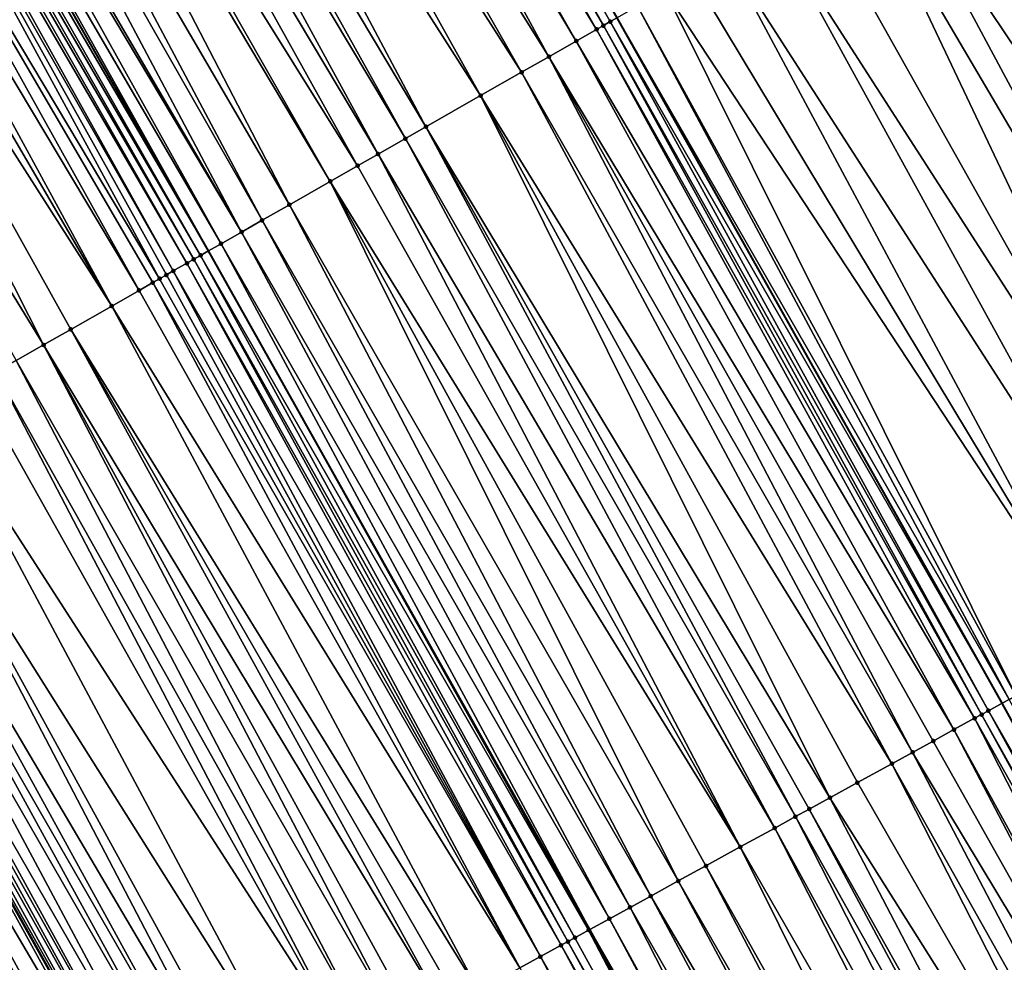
# Model space of a CAD drawing. Header units: feet. Extents: x 2004186 to 2014793, y 836912 to 864902.
# Tile 436 of 974: x 2010009 to 2010034, y 848696 to 848720. Entities that reach past the tile are written whole.
import ezdxf

# ---------------------------------------------------------------- set-up
doc = ezdxf.new("R2010")
doc.units = ezdxf.units.FT
doc.header["$LTSCALE"] = 100
doc.header["$MEASUREMENT"] = 0
for name, color, linetype, lineweight in [('EP_Travel Lane', 5, 'Continuous', 40), ('GPL_Skip Line', 2, 'Continuous', 40), ('Road Shots', 4, 'Continuous', 200), ('Road X-Section', 30, 'Continuous', 13)]:
    doc.layers.add(name, color=color, linetype=linetype, lineweight=lineweight)
doc.layers.add('I-77 SB_MM21-27-Surface-TIN', color=7, linetype='Continuous')

msp = doc.modelspace()

# ---------------------------------------------------------------- linework, layer by layer
at = {"layer": 'EP_Travel Lane'}
msp.add_polyline3d([(2010069.520886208, 848585.9350449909, 428.7094043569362), (2010060.05615643, 848603.5539127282, 428.663867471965), (2010050.591453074, 848621.1727312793, 428.6002181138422), (2010041.175988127, 848638.4526213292, 428.5314376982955), (2010031.521491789, 848655.9680172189, 428.4751619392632), (2010021.867039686, 848673.4833328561, 428.3907730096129), (2010012.212568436, 848690.9986832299, 428.3185606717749), (2010002.640498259, 848708.0983404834, 428.2495197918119), (2009992.78941218, 848725.5040277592, 428.1963223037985), (2009982.938336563, 848742.909696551, 428.1373948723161), (2009973.087258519, 848760.3153696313, 428.0798318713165), (2009963.192125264, 848777.3908727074, 428.0138131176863), (2009953.07556799, 848794.6433529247, 427.9231540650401), (2009942.958970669, 848811.8959014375, 427.8556296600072), (2009932.842367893, 848829.1484592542, 427.7912703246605), (2009922.732590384, 848845.9093054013, 427.7466532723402), (2009912.311521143, 848862.9794874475, 427.6353479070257)], dxfattribs=at)
at = {"layer": 'GPL_Skip Line'}
for points in [[(2010080.28839136, 848591.6614075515, 429.2061529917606), (2010070.887408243, 848609.3141604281, 429.1588207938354), (2010061.486445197, 848626.966875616, 429.0976714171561), (2010052.038943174, 848644.4148994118, 429.0279047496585), (2010042.41820812, 848661.9488212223, 428.9719596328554), (2010032.797483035, 848679.4827248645, 428.9096245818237), (2010023.176762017, 848697.016621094, 428.8447364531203), (2010013.479747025, 848714.2820848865, 428.7760276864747), (2010003.568814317, 848731.6535324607, 428.6968254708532), (2009993.657878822, 848749.024984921, 428.6191931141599), (2009983.746895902, 848766.3965205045, 428.5677000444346), (2009973.756289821, 848783.5710517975, 428.4902241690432), (2009963.623064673, 848800.8138424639, 428.4142938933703), (2009953.489843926, 848818.0566256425, 428.3358185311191), (2009943.356609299, 848835.2994324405, 428.2653586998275), (2009933.158281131, 848852.2558033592, 428.2070710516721), (2009922.774190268, 848869.3486734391, 428.1384617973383)], [(2010090.824792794, 848597.2647606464, 429.6626206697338), (2010081.436118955, 848614.924040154, 429.6102286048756), (2010072.047447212, 848632.5833157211, 429.5563990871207), (2010062.529427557, 848650.1726701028, 429.4880970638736), (2010052.908684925, 848667.7066057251, 429.4369344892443), (2010043.287964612, 848685.2405006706, 429.3715990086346), (2010033.667259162, 848702.7743685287, 429.2968256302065), (2010023.872220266, 848720.2107623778, 429.2373320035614), (2010013.964437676, 848737.5839718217, 429.1499372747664), (2010004.056618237, 848754.9572458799, 429.0828517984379), (2009994.14879986, 848772.3305180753, 429.0151808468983), (2009984.119520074, 848789.6335728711, 428.9301328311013), (2009974.022856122, 848806.897701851, 428.843101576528), (2009963.926152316, 848824.1618989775, 428.7791509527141), (2009953.829437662, 848841.4261146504, 428.721481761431), (2009943.524610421, 848858.56616258, 428.6641164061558)]]:
    msp.add_polyline3d(points, dxfattribs=at)
at = {"layer": 'I-77 SB_MM21-27-Surface-TIN', "color": 128, "linetype": 'ByBlock', "lineweight": -2}
for points in [[(2010013.79071884, 848737.4848669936, 429.1417392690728), (2010013.443263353, 848737.2866885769, 429.1351624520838), (2010023.524780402, 848720.0125565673, 429.2221453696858)], [(2010013.79071884, 848737.4848669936, 429.1417392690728), (2010023.698501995, 848720.1116565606, 429.2288233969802), (2010023.872220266, 848720.2107623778, 429.2373320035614)], [(2010013.79071884, 848737.4848669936, 429.1417392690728), (2010023.524780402, 848720.0125565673, 429.2221453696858), (2010023.698501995, 848720.1116565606, 429.2288233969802)], [(2010013.443263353, 848737.2866885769, 429.1351624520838), (2010012.922087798, 848736.9894074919, 429.1210664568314), (2010023.351053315, 848719.9134662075, 429.218495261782)], [(2010013.443263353, 848737.2866885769, 429.1351624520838), (2010023.351053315, 848719.9134662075, 429.218495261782), (2010023.524780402, 848720.0125565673, 429.2221453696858)], [(2010012.922087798, 848736.9894074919, 429.1210664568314), (2010012.574646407, 848736.7912043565, 429.1067200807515), (2010022.829880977, 848719.6161794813, 429.2026270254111)], [(2010012.922087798, 848736.9894074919, 429.1210664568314), (2010022.829880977, 848719.6161794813, 429.2026270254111), (2010023.351053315, 848719.9134662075, 429.218495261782)], [(2010012.574646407, 848736.7912043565, 429.1067200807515), (2010011.532341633, 848736.1965609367, 429.052989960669), (2010022.135002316, 848719.219765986, 429.1716646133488)], [(2010012.574646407, 848736.7912043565, 429.1067200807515), (2010022.135002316, 848719.219765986, 429.1716646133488), (2010022.829880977, 848719.6161794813, 429.2026270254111)], [(2010011.532341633, 848736.1965609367, 429.052989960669), (2010010.663746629, 848735.7010382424, 429.0124546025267), (2010021.4401406, 848718.8233227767, 429.131362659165)], [(2010011.532341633, 848736.1965609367, 429.052989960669), (2010021.4401406, 848718.8233227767, 429.131362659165), (2010022.135002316, 848719.219765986, 429.1716646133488)], [(2010010.663746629, 848735.7010382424, 429.0124546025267), (2010009.621435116, 848735.1064066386, 428.9624384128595), (2010020.397830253, 848718.2286891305, 429.0807062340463)], [(2010010.663746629, 848735.7010382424, 429.0124546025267), (2010020.397830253, 848718.2286891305, 429.0807062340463), (2010021.4401406, 848718.8233227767, 429.131362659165)], [(2010009.621435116, 848735.1064066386, 428.9624384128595), (2010008.752828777, 848734.6109038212, 428.928150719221), (2010019.008071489, 848717.435864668, 429.0195760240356)], [(2010009.621435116, 848735.1064066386, 428.9624384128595), (2010019.008071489, 848717.435864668, 429.0195760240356), (2010020.397830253, 848718.2286891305, 429.0807062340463)], [(2010008.752828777, 848734.6109038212, 428.928150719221), (2010008.231674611, 848734.3135852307, 428.9022660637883), (2010018.486906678, 848717.1385647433, 428.9995593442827)], [(2010008.752828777, 848734.6109038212, 428.928150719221), (2010018.486906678, 848717.1385647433, 428.9995593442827), (2010019.008071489, 848717.435864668, 429.0195760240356)], [(2010008.231674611, 848734.3135852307, 428.9022660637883), (2010007.53679933, 848733.9171658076, 428.8694394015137), (2010017.792032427, 848716.7421435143, 428.9661661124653)], [(2010008.231674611, 848734.3135852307, 428.9022660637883), (2010017.792032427, 848716.7421435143, 428.9661661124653), (2010018.486906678, 848717.1385647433, 428.9995593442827)], [(2010007.53679933, 848733.9171658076, 428.8694394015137), (2010006.66820075, 848733.4216493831, 428.8308747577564), (2010017.270874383, 848716.4448317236, 428.9424196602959)], [(2010007.53679933, 848733.9171658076, 428.8694394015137), (2010017.270874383, 848716.4448317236, 428.9424196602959), (2010017.792032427, 848716.7421435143, 428.9661661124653)], [(2010006.320756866, 848733.2234506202, 428.8179027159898), (2010005.452156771, 848732.7279368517, 428.7801728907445), (2010015.533668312, 848715.4538145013, 428.8702049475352)], [(2010006.66820075, 848733.4216493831, 428.8308747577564), (2010006.320756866, 848733.2234506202, 428.8179027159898), (2010016.575996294, 848716.0484172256, 428.9111421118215)], [(2010006.320756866, 848733.2234506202, 428.8179027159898), (2010015.533668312, 848715.4538145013, 428.8702049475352), (2010016.575996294, 848716.0484172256, 428.9111421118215)], [(2010006.66820075, 848733.4216493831, 428.8308747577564), (2010016.575996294, 848716.0484172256, 428.9111421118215), (2010017.270874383, 848716.4448317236, 428.9424196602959)], [(2010005.452156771, 848732.7279368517, 428.7801728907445), (2010004.930990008, 848732.4306403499, 428.7612311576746), (2010014.83878592, 848715.057407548, 428.8412987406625)], [(2010005.452156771, 848732.7279368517, 428.7801728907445), (2010014.83878592, 848715.057407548, 428.8412987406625), (2010015.533668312, 848715.4538145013, 428.8702049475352)], [(2010004.930990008, 848732.4306403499, 428.7612311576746), (2010004.236100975, 848732.0342450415, 428.7359840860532), (2010014.3176206, 848714.7601085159, 428.8215625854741)], [(2010004.930990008, 848732.4306403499, 428.7612311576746), (2010014.3176206, 848714.7601085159, 428.8215625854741), (2010014.83878592, 848715.057407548, 428.8412987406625)], [(2010004.236100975, 848732.0342450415, 428.7359840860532), (2010004.062383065, 848731.93513859, 428.7272758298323), (2010014.3176206, 848714.7601085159, 428.8215625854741)], [(2010003.714957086, 848731.7369084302, 428.7044352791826), (2010003.568814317, 848731.6535324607, 428.6968254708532), (2010013.479747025, 848714.2820848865, 428.7760276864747)], [(2010004.062383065, 848731.93513859, 428.7272758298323), (2010003.714957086, 848731.7369084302, 428.7044352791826), (2010013.796460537, 848714.4628002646, 428.798928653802)], [(2010003.714957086, 848731.7369084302, 428.7044352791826), (2010013.479747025, 848714.2820848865, 428.7760276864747), (2010013.796460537, 848714.4628002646, 428.798928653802)], [(2010004.062383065, 848731.93513859, 428.7272758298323), (2010013.796460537, 848714.4628002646, 428.798928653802), (2010014.3176206, 848714.7601085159, 428.8215625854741)], [(2010003.36752249, 848731.5386933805, 428.6863439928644), (2010003.193794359, 848731.4396048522, 428.6832693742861), (2010013.275327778, 848714.1654441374, 428.7612465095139)], [(2010003.36752249, 848731.5386933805, 428.6863439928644), (2010013.479747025, 848714.2820848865, 428.7760276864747), (2010003.568814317, 848731.6535324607, 428.6968254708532)], [(2010003.36752249, 848731.5386933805, 428.6863439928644), (2010013.275327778, 848714.1654441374, 428.7612465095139), (2010013.479747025, 848714.2820848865, 428.7760276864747)], [(2010002.846362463, 848731.2413850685, 428.6636901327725), (2010002.672643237, 848731.1422809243, 428.6557071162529), (2010012.580439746, 848713.7690470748, 428.7354492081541)], [(2010003.020074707, 848731.340501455, 428.6755210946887), (2010002.846362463, 848731.2413850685, 428.6636901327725), (2010012.927880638, 848713.9672510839, 428.7500695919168)], [(2010002.846362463, 848731.2413850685, 428.6636901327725), (2010012.580439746, 848713.7690470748, 428.7354492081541), (2010012.927880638, 848713.9672510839, 428.7500695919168)], [(2010003.193794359, 848731.4396048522, 428.6832693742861), (2010003.020074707, 848731.340501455, 428.6755210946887), (2010013.101607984, 848714.0663409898, 428.7535770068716)], [(2010003.020074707, 848731.340501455, 428.6755210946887), (2010012.927880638, 848713.9672510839, 428.7500695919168), (2010013.101607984, 848714.0663409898, 428.7535770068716)], [(2010003.193794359, 848731.4396048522, 428.6832693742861), (2010013.101607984, 848714.0663409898, 428.7535770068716), (2010013.275327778, 848714.1654441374, 428.7612465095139)], [(2010002.672643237, 848731.1422809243, 428.6557071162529), (2010001.97778383, 848730.7458336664, 428.6141314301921), (2010012.233020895, 848713.5708044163, 428.7086806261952)], [(2010002.672643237, 848731.1422809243, 428.6557071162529), (2010012.406728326, 848713.6699292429, 428.723164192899), (2010012.580439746, 848713.7690470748, 428.7354492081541)], [(2010002.672643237, 848731.1422809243, 428.6557071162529), (2010012.233020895, 848713.5708044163, 428.7086806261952), (2010012.406728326, 848713.6699292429, 428.723164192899)], [(2010001.97778383, 848730.7458336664, 428.6141314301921), (2010001.456627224, 848730.4485193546, 428.5895917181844), (2010011.711877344, 848713.2734672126, 428.6769464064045)], [(2010001.97778383, 848730.7458336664, 428.6141314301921), (2010012.059309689, 848713.4716862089, 428.6962775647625), (2010012.233020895, 848713.5708044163, 428.7086806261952)], [(2010001.97778383, 848730.7458336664, 428.6141314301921), (2010011.711877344, 848713.2734672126, 428.6769464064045), (2010012.059309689, 848713.4716862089, 428.6962775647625)], [(2010001.456627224, 848730.4485193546, 428.5895917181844), (2010000.93545972, 848730.1512241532, 428.5710587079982), (2010011.016991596, 848712.8770661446, 428.6498901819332)], [(2010001.456627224, 848730.4485193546, 428.5895917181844), (2010011.016991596, 848712.8770661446, 428.6498901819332), (2010011.711877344, 848713.2734672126, 428.6769464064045)], [(2010000.93545972, 848730.1512241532, 428.5710587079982), (2010000.240580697, 848729.7548112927, 428.5402947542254), (2010011.016991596, 848712.8770661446, 428.6498901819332)], [(2010000.240580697, 848729.7548112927, 428.5402947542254), (2009998.850848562, 848728.9619401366, 428.4644857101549), (2010009.279810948, 848711.8860043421, 428.5636631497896)], [(2010000.240580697, 848729.7548112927, 428.5402947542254), (2010009.974673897, 848712.2824453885, 428.6032852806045), (2010011.016991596, 848712.8770661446, 428.6498901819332)], [(2010000.240580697, 848729.7548112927, 428.5402947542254), (2010009.279810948, 848711.8860043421, 428.5636631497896), (2010009.974673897, 848712.2824453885, 428.6032852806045)], [(2009998.850848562, 848728.9619401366, 428.4644857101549), (2010008.58494411, 848711.489570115, 428.5261844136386), (2010009.279810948, 848711.8860043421, 428.5636631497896)], [(2010033.774212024, 848725.8597058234, 429.6946192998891), (2010032.55815235, 848725.1660208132, 429.6525697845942), (2010042.959591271, 848707.87462009, 429.7297786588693)], [(2010032.384433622, 848725.0669157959, 429.6443126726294), (2010032.037002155, 848724.8686952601, 429.624497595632), (2010042.082945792, 848707.39348319, 429.6955219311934)], [(2010032.55815235, 848725.1660208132, 429.6525697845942), (2010032.384433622, 848725.0669157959, 429.6443126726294), (2010042.082945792, 848707.39348319, 429.6955219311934)], [(2010032.55815235, 848725.1660208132, 429.6525697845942), (2010042.608930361, 848707.6821702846, 429.7178022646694), (2010042.959591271, 848707.87462009, 429.7297786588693)], [(2010032.55815235, 848725.1660208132, 429.6525697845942), (2010042.082945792, 848707.39348319, 429.6955219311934), (2010042.608930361, 848707.6821702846, 429.7178022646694)], [(2010032.037002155, 848724.8686952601, 429.624497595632), (2010030.820975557, 848724.1749522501, 429.5642178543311), (2010042.082945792, 848707.39348319, 429.6955219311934)], [(2010030.820975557, 848724.1749522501, 429.5642178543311), (2010030.126098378, 848723.7785361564, 429.5324387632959), (2010040.329683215, 848706.4311576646, 429.6089860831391)], [(2010030.820975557, 848724.1749522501, 429.5642178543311), (2010040.329683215, 848706.4311576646, 429.6089860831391), (2010042.082945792, 848707.39348319, 429.6955219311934)], [(2010030.126098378, 848723.7785361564, 429.5324387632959), (2010028.910054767, 848723.0848229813, 429.481536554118), (2010038.751730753, 848705.5650941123, 429.5413546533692)], [(2010030.126098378, 848723.7785361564, 429.5324387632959), (2010038.751730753, 848705.5650941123, 429.5413546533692), (2010040.329683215, 848706.4311576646, 429.6089860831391)], [(2010028.910054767, 848723.0848229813, 429.481536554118), (2010027.867742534, 848722.4901926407, 429.43191904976), (2010038.751730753, 848705.5650941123, 429.5413546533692)], [(2010027.867742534, 848722.4901926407, 429.43191904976), (2010026.651722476, 848721.7964381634, 429.3680349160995), (2010037.52444612, 848704.8914677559, 429.4813061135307)], [(2010027.867742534, 848722.4901926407, 429.43191904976), (2010037.52444612, 848704.8914677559, 429.4813061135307), (2010038.751730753, 848705.5650941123, 429.5413546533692)], [(2010026.651722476, 848721.7964381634, 429.3680349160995), (2010025.783132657, 848721.3009063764, 429.3246431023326), (2010036.121841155, 848704.1215980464, 429.4088408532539)], [(2010026.651722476, 848721.7964381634, 429.3680349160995), (2010036.121841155, 848704.1215980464, 429.4088408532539), (2010037.52444612, 848704.8914677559, 429.4813061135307)], [(2010025.783132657, 848721.3009063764, 429.3246431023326), (2010025.088253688, 848720.9044934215, 429.2938505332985), (2010036.121841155, 848704.1215980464, 429.4088408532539)], [(2010025.088253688, 848720.9044934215, 429.2938505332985), (2010024.393375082, 848720.5080798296, 429.2628578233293), (2010034.01790972, 848702.9668372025, 429.3153762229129)], [(2010025.088253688, 848720.9044934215, 429.2938505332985), (2010034.01790972, 848702.9668372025, 429.3153762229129), (2010036.121841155, 848704.1215980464, 429.4088408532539)], [(2010024.393375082, 848720.5080798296, 429.2628578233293), (2010023.872220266, 848720.2107623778, 429.2373320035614), (2010033.842585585, 848702.8706007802, 429.3053743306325)], [(2010024.393375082, 848720.5080798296, 429.2628578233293), (2010033.842585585, 848702.8706007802, 429.3053743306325), (2010034.01790972, 848702.9668372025, 429.3153762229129)], [(2010023.698501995, 848720.1116565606, 429.2288233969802), (2010033.667259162, 848702.7743685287, 429.2968256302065), (2010023.872220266, 848720.2107623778, 429.2373320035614)], [(2010033.842585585, 848702.8706007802, 429.3053743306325), (2010023.872220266, 848720.2107623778, 429.2373320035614), (2010033.667259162, 848702.7743685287, 429.2968256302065)], [(2010023.524780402, 848720.0125565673, 429.2221453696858), (2010023.351053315, 848719.9134662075, 429.218495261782), (2010033.141266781, 848702.4856956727, 429.2795063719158)], [(2010023.698501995, 848720.1116565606, 429.2288233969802), (2010023.524780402, 848720.0125565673, 429.2221453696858), (2010033.316606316, 848702.5819040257, 429.2797282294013)], [(2010023.524780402, 848720.0125565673, 429.2221453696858), (2010033.141266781, 848702.4856956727, 429.2795063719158), (2010033.316606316, 848702.5819040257, 429.2797282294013)], [(2010023.698501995, 848720.1116565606, 429.2288233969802), (2010033.316606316, 848702.5819040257, 429.2797282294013), (2010033.667259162, 848702.7743685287, 429.2968256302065)], [(2010023.351053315, 848719.9134662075, 429.218495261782), (2010022.829880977, 848719.6161794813, 429.2026270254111), (2010032.965933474, 848702.3894759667, 429.2753288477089)], [(2010023.351053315, 848719.9134662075, 429.218495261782), (2010032.965933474, 848702.3894759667, 429.2753288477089), (2010033.141266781, 848702.4856956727, 429.2795063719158)], [(2010022.829880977, 848719.6161794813, 429.2026270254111), (2010022.135002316, 848719.219765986, 429.1716646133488), (2010032.439939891, 848702.1008053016, 429.2587728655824)], [(2010022.829880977, 848719.6161794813, 429.2026270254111), (2010032.439939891, 848702.1008053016, 429.2587728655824), (2010032.965933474, 848702.3894759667, 429.2753288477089)], [(2010022.135002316, 848719.219765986, 429.1716646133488), (2010021.4401406, 848718.8233227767, 429.131362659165), (2010031.38798272, 848701.5234093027, 429.2066132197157)], [(2010022.135002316, 848719.219765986, 429.1716646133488), (2010031.91395477, 848701.8121192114, 429.2368425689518), (2010032.439939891, 848702.1008053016, 429.2587728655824)], [(2010022.135002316, 848719.219765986, 429.1716646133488), (2010031.38798272, 848701.5234093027, 429.2066132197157), (2010031.91395477, 848701.8121192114, 429.2368425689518)], [(2010021.4401406, 848718.8233227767, 429.131362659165), (2010020.397830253, 848718.2286891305, 429.0807062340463), (2010030.862007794, 848701.2347046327, 429.1782091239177)], [(2010021.4401406, 848718.8233227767, 429.131362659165), (2010030.862007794, 848701.2347046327, 429.1782091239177), (2010031.38798272, 848701.5234093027, 429.2066132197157)], [(2010020.397830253, 848718.2286891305, 429.0807062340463), (2010019.008071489, 848717.435864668, 429.0195760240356), (2010029.284066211, 848700.3686212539, 429.10366962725)], [(2010020.397830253, 848718.2286891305, 429.0807062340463), (2010029.985374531, 848700.7535454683, 429.1361949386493), (2010030.862007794, 848701.2347046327, 429.1782091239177)], [(2010020.397830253, 848718.2286891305, 429.0807062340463), (2010029.284066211, 848700.3686212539, 429.10366962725), (2010029.985374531, 848700.7535454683, 429.1361949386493)], [(2010019.008071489, 848717.435864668, 429.0195760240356), (2010018.486906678, 848717.1385647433, 428.9995593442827), (2010028.407422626, 848699.8874809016, 429.0682101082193)], [(2010019.008071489, 848717.435864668, 429.0195760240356), (2010028.758081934, 848700.0799336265, 429.08120369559), (2010029.284066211, 848700.3686212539, 429.10366962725)], [(2010019.008071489, 848717.435864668, 429.0195760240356), (2010028.407422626, 848699.8874809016, 429.0682101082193), (2010028.758081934, 848700.0799336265, 429.08120369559)], [(2010018.486906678, 848717.1385647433, 428.9995593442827), (2010017.792032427, 848716.7421435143, 428.9661661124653), (2010027.881437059, 848699.5987956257, 429.0465634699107)], [(2010018.486906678, 848717.1385647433, 428.9995593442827), (2010027.881437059, 848699.5987956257, 429.0465634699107), (2010028.407422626, 848699.8874809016, 429.0682101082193)], [(2010017.792032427, 848716.7421435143, 428.9661661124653), (2010017.270874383, 848716.4448317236, 428.9424196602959), (2010027.004806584, 848699.1176313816, 429.0027792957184)], [(2010017.792032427, 848716.7421435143, 428.9661661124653), (2010027.004806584, 848699.1176313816, 429.0027792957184), (2010027.881437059, 848699.5987956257, 429.0465634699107)], [(2010017.270874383, 848716.4448317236, 428.9424196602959), (2010016.575996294, 848716.0484172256, 428.9111421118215), (2010027.004806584, 848699.1176313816, 429.0027792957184)], [(2010016.575996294, 848716.0484172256, 428.9111421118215), (2010015.533668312, 848715.4538145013, 428.8702049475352), (2010025.426854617, 848698.2515669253, 428.9348329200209)], [(2010016.575996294, 848716.0484172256, 428.9111421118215), (2010026.128165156, 848698.6364870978, 428.9659499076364), (2010027.004806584, 848699.1176313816, 429.0027792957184)], [(2010016.575996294, 848716.0484172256, 428.9111421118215), (2010025.426854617, 848698.2515669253, 428.9348329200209), (2010026.128165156, 848698.6364870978, 428.9659499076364)], [(2010015.533668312, 848715.4538145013, 428.8702049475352), (2010014.83878592, 848715.057407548, 428.8412987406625), (2010024.725539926, 848697.8666543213, 428.9063530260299)], [(2010015.533668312, 848715.4538145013, 428.8702049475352), (2010024.725539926, 848697.8666543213, 428.9063530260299), (2010025.426854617, 848698.2515669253, 428.9348329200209)], [(2010014.83878592, 848715.057407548, 428.8412987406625), (2010014.3176206, 848714.7601085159, 428.8215625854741), (2010024.199545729, 848697.5779847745, 428.890186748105)], [(2010014.83878592, 848715.057407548, 428.8412987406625), (2010024.199545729, 848697.5779847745, 428.890186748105), (2010024.725539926, 848697.8666543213, 428.9063530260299)], [(2010014.3176206, 848714.7601085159, 428.8215625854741), (2010013.796460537, 848714.4628002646, 428.798928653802), (2010023.673555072, 848697.2893087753, 428.8717722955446)], [(2010014.3176206, 848714.7601085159, 428.8215625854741), (2010023.673555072, 848697.2893087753, 428.8717722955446), (2010024.199545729, 848697.5779847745, 428.890186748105)], [(2010013.796460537, 848714.4628002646, 428.798928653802), (2010013.479747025, 848714.2820848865, 428.7760276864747), (2010023.176762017, 848697.016621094, 428.8447364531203)], [(2010013.796460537, 848714.4628002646, 428.798928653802), (2010023.176762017, 848697.016621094, 428.8447364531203), (2010023.673555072, 848697.2893087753, 428.8717722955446)], [(2010013.275327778, 848714.1654441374, 428.7612465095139), (2010023.147580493, 848697.0006034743, 428.8431483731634), (2010013.479747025, 848714.2820848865, 428.7760276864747)], [(2010023.147580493, 848697.0006034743, 428.8431483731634), (2010023.176762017, 848697.016621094, 428.8447364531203), (2010013.479747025, 848714.2820848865, 428.7760276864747)], [(2010012.927880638, 848713.9672510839, 428.7500695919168), (2010012.580439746, 848713.7690470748, 428.7354492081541), (2010022.4462767, 848696.615671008, 428.8077480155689)], [(2010013.101607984, 848714.0663409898, 428.7535770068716), (2010012.927880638, 848713.9672510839, 428.7500695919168), (2010022.62160412, 848696.7119014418, 428.8156633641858)], [(2010012.927880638, 848713.9672510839, 428.7500695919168), (2010022.4462767, 848696.615671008, 428.8077480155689), (2010022.62160412, 848696.7119014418, 428.8156633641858)], [(2010013.275327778, 848714.1654441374, 428.7612465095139), (2010013.101607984, 848714.0663409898, 428.7535770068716), (2010022.79693521, 848696.8081251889, 428.8212489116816)], [(2010013.101607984, 848714.0663409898, 428.7535770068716), (2010022.62160412, 848696.7119014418, 428.8156633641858), (2010022.79693521, 848696.8081251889, 428.8212489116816)], [(2010013.275327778, 848714.1654441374, 428.7612465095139), (2010022.79693521, 848696.8081251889, 428.8212489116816), (2010023.147580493, 848697.0006034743, 428.8431483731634)], [(2010012.580439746, 848713.7690470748, 428.7354492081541), (2010012.406728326, 848713.6699292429, 428.723164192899), (2010021.920318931, 848696.3269350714, 428.7684498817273)], [(2010012.580439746, 848713.7690470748, 428.7354492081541), (2010021.920318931, 848696.3269350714, 428.7684498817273), (2010022.4462767, 848696.615671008, 428.8077480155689)], [(2010012.059309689, 848713.4716862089, 428.6962775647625), (2010011.711877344, 848713.2734672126, 428.6769464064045), (2010021.394345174, 848696.0382282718, 428.7393038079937)], [(2010012.233020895, 848713.5708044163, 428.7086806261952), (2010012.059309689, 848713.4716862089, 428.6962775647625), (2010021.920318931, 848696.3269350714, 428.7684498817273)], [(2010012.059309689, 848713.4716862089, 428.6962775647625), (2010021.394345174, 848696.0382282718, 428.7393038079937), (2010021.920318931, 848696.3269350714, 428.7684498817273)], [(2010012.406728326, 848713.6699292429, 428.723164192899), (2010012.233020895, 848713.5708044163, 428.7086806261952), (2010021.920318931, 848696.3269350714, 428.7684498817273)], [(2010011.711877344, 848713.2734672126, 428.6769464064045), (2010011.016991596, 848712.8770661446, 428.6498901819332), (2010021.394345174, 848696.0382282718, 428.7393038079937)], [(2010011.016991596, 848712.8770661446, 428.6498901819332), (2010009.974673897, 848712.2824453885, 428.6032852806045), (2010020.342364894, 848695.4608743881, 428.7018180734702)], [(2010011.016991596, 848712.8770661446, 428.6498901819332), (2010020.342364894, 848695.4608743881, 428.7018180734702), (2010021.394345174, 848696.0382282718, 428.7393038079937)], [(2010009.974673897, 848712.2824453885, 428.6032852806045), (2010009.279810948, 848711.8860043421, 428.5636631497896), (2010019.465726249, 848694.9797250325, 428.6632215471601)], [(2010009.974673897, 848712.2824453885, 428.6032852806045), (2010019.81637493, 848695.1721971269, 428.6829639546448), (2010020.342364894, 848695.4608743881, 428.7018180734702)], [(2010009.974673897, 848712.2824453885, 428.6032852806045), (2010019.465726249, 848694.9797250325, 428.6632215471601), (2010019.81637493, 848695.1721971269, 428.6829639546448)], [(2010009.279810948, 848711.8860043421, 428.5636631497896), (2010008.58494411, 848711.489570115, 428.5261844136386), (2010018.413788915, 848694.4022928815, 428.598465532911)], [(2010009.279810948, 848711.8860043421, 428.5636631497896), (2010018.764438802, 848694.5947627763, 428.6174415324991), (2010019.465726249, 848694.9797250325, 428.6632215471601)], [(2010009.279810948, 848711.8860043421, 428.5636631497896), (2010018.413788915, 848694.4022928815, 428.598465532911), (2010018.764438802, 848694.5947627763, 428.6174415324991)], [(2010008.58494411, 848711.489570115, 428.5261844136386), (2010008.063783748, 848711.1922623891, 428.5037156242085), (2010017.712477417, 848694.0173744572, 428.5679576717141)], [(2010008.58494411, 848711.489570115, 428.5261844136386), (2010017.712477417, 848694.0173744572, 428.5679576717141), (2010018.413788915, 848694.4022928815, 428.598465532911)], [(2010008.063783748, 848711.1922623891, 428.5037156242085), (2010007.542617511, 848710.8949649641, 428.4844845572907), (2010017.186484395, 848693.728702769, 428.5510452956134)], [(2010008.063783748, 848711.1922623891, 428.5037156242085), (2010017.186484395, 848693.728702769, 428.5510452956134), (2010017.712477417, 848694.0173744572, 428.5679576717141)], [(2010007.542617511, 848710.8949649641, 428.4844845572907), (2010006.500302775, 848710.3003390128, 428.4362467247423), (2010017.186484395, 848693.728702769, 428.5510452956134)], [(2010006.500302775, 848710.3003390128, 428.4362467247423), (2010005.284259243, 848709.6066256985, 428.3853008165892), (2010015.78385634, 848692.9588751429, 428.4932428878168)], [(2010006.500302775, 848710.3003390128, 428.4362467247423), (2010015.78385634, 848692.9588751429, 428.4932428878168), (2010017.186484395, 848693.728702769, 428.5510452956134)], [(2010005.284259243, 848709.6066256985, 428.3853008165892), (2010004.415658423, 848709.1111132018, 428.3479721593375), (2010014.381234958, 848692.1890353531, 428.4312024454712)], [(2010005.284259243, 848709.6066256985, 428.3853008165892), (2010014.731886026, 848692.3815030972, 428.4494290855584), (2010015.78385634, 848692.9588751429, 428.4932428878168)], [(2010005.284259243, 848709.6066256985, 428.3853008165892), (2010014.381234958, 848692.1890353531, 428.4312024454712), (2010014.731886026, 848692.3815030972, 428.4494290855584)], [(2010004.415658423, 848709.1111132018, 428.3479721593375), (2010004.068209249, 848708.9129237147, 428.3379162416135), (2010013.855257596, 848691.9003351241, 428.4043456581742)], [(2010004.415658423, 848709.1111132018, 428.3479721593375), (2010013.855257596, 848691.9003351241, 428.4043456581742), (2010014.381234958, 848692.1890353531, 428.4312024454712)], [(2010003.720767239, 848708.7147216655, 428.3239118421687), (2010003.199613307, 848708.4174026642, 428.2978990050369), (2010012.978616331, 848691.4191905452, 428.3674134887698)], [(2010004.068209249, 848708.9129237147, 428.3379162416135), (2010003.720767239, 848708.7147216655, 428.3239118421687), (2010013.50459941, 848691.7078803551, 428.3906398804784)], [(2010003.720767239, 848708.7147216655, 428.3239118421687), (2010012.978616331, 848691.4191905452, 428.3674134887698), (2010013.50459941, 848691.7078803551, 428.3906398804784)], [(2010004.068209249, 848708.9129237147, 428.3379162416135), (2010013.50459941, 848691.7078803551, 428.3906398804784), (2010013.855257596, 848691.9003351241, 428.4043456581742)], [(2010002.852210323, 848708.2191321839, 428.2623855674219), (2010002.678499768, 848708.120012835, 428.2496237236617), (2010012.277331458, 848691.0342235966, 428.3199985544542)], [(2010003.025907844, 848708.3182743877, 428.2823310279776), (2010002.852210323, 848708.2191321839, 428.2623855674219), (2010012.452651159, 848691.130468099, 428.332815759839)], [(2010002.852210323, 848708.2191321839, 428.2623855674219), (2010012.277331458, 848691.0342235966, 428.3199985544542), (2010012.452651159, 848691.130468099, 428.332815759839)], [(2010003.199613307, 848708.4174026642, 428.2978990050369), (2010003.025907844, 848708.3182743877, 428.2823310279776), (2010012.627966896, 848691.2267198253, 428.3481499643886)], [(2010003.025907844, 848708.3182743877, 428.2823310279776), (2010012.452651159, 848691.130468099, 428.332815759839), (2010012.627966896, 848691.2267198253, 428.3481499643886)], [(2010003.199613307, 848708.4174026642, 428.2978990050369), (2010012.627966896, 848691.2267198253, 428.3481499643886), (2010012.978616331, 848691.4191905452, 428.3674134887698)], [(2010002.157301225, 848707.8227720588, 428.2481982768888), (2010012.101997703, 848690.9380047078, 428.3161057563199), (2010002.640498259, 848708.0983404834, 428.2495197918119)], [(2010002.678499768, 848708.120012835, 428.2496237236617), (2010002.640498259, 848708.0983404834, 428.2495197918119), (2010012.212568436, 848690.9986832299, 428.3185606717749)], [(2010012.101997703, 848690.9380047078, 428.3161057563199), (2010012.212568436, 848690.9986832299, 428.3185606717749), (2010002.640498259, 848708.0983404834, 428.2495197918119)], [(2010002.678499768, 848708.120012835, 428.2496237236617), (2010012.212568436, 848690.9986832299, 428.3185606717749), (2010012.277331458, 848691.0342235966, 428.3199985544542)], [(2010002.157301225, 848707.8227720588, 428.2481982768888), (2010001.462389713, 848707.4264161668, 428.235341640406), (2010011.400648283, 848690.5531553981, 428.3096791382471)], [(2010002.157301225, 848707.8227720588, 428.2481982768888), (2010011.575982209, 848690.649373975, 428.3134632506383), (2010012.101997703, 848690.9380047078, 428.3161057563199)], [(2010002.157301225, 848707.8227720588, 428.2481982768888), (2010011.400648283, 848690.5531553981, 428.3096791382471), (2010011.575982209, 848690.649373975, 428.3134632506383)], [(2010001.462389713, 848707.4264161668, 428.235341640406), (2010001.11495029, 848707.2282095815, 428.2199114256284), (2010010.524009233, 848690.072006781, 428.2713397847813)], [(2010001.462389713, 848707.4264161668, 428.235341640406), (2010010.524009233, 848690.072006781, 428.2713397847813), (2010011.400648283, 848690.5531553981, 428.3096791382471)], [(2010001.11495029, 848707.2282095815, 428.2199114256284), (2010000.246341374, 848706.7327112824, 428.1870453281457), (2010010.173344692, 848689.8795635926, 428.2616689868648)], [(2010001.11495029, 848707.2282095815, 428.2199114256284), (2010010.173344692, 848689.8795635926, 428.2616689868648), (2010010.524009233, 848690.072006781, 428.2713397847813)], [(2010000.246341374, 848706.7327112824, 428.1870453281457), (2009999.377747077, 848706.2371873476, 428.1461215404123), (2010009.472034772, 848689.4946422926, 428.2301592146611)], [(2010000.246341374, 848706.7327112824, 428.1870453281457), (2010009.998014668, 848689.7833379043, 428.2554070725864), (2010010.173344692, 848689.8795635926, 428.2616689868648)], [(2010000.246341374, 848706.7327112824, 428.1870453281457), (2010009.472034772, 848689.4946422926, 428.2301592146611), (2010009.998014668, 848689.7833379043, 428.2554070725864)], [(2009999.377747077, 848706.2371873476, 428.1461215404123), (2010008.59539101, 848689.0135022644, 428.1948124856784), (2010009.472034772, 848689.4946422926, 428.2301592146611)], [(2010033.316606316, 848702.5819040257, 429.2797282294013), (2010043.287964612, 848685.2405006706, 429.3715990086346), (2010033.667259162, 848702.7743685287, 429.2968256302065)], [(2010033.842585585, 848702.8706007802, 429.3053743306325), (2010033.667259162, 848702.7743685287, 429.2968256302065), (2010043.463291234, 848685.3367325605, 429.3800217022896)], [(2010043.463291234, 848685.3367325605, 429.3800217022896), (2010033.667259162, 848702.7743685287, 429.2968256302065), (2010043.287964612, 848685.2405006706, 429.3715990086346)], [(2010033.141266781, 848702.4856956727, 429.2795063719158), (2010032.965933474, 848702.3894759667, 429.2753288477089), (2010042.761980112, 848684.9518134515, 429.3492752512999)], [(2010033.316606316, 848702.5819040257, 429.2797282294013), (2010033.141266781, 848702.4856956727, 429.2795063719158), (2010042.93731137, 848685.0480368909, 429.3547536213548)], [(2010033.141266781, 848702.4856956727, 429.2795063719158), (2010042.761980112, 848684.9518134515, 429.3492752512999), (2010042.93731137, 848685.0480368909, 429.3547536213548)], [(2010033.316606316, 848702.5819040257, 429.2797282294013), (2010042.93731137, 848685.0480368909, 429.3547536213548), (2010043.287964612, 848685.2405006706, 429.3715990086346)], [(2010032.965933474, 848702.3894759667, 429.2753288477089), (2010032.439939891, 848702.1008053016, 429.2587728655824), (2010042.060645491, 848684.5669371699, 429.333450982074)], [(2010032.965933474, 848702.3894759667, 429.2753288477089), (2010042.060645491, 848684.5669371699, 429.333450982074), (2010042.761980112, 848684.9518134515, 429.3492752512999)], [(2010032.439939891, 848702.1008053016, 429.2587728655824), (2010031.91395477, 848701.8121192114, 429.2368425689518), (2010041.709988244, 848684.3744806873, 429.319148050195)], [(2010032.439939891, 848702.1008053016, 429.2587728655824), (2010041.709988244, 848684.3744806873, 429.319148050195), (2010042.060645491, 848684.5669371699, 429.333450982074)], [(2010031.91395477, 848701.8121192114, 429.2368425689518), (2010031.38798272, 848701.5234093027, 429.2066132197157), (2010041.709988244, 848684.3744806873, 429.319148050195)], [(2010031.38798272, 848701.5234093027, 429.2066132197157), (2010030.862007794, 848701.2347046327, 429.1782091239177), (2010040.658039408, 848683.7970694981, 429.2616957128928)], [(2010031.38798272, 848701.5234093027, 429.2066132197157), (2010040.658039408, 848683.7970694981, 429.2616957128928), (2010041.709988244, 848684.3744806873, 429.319148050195)], [(2010030.862007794, 848701.2347046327, 429.1782091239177), (2010029.985374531, 848700.7535454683, 429.1361949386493), (2010039.956729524, 848683.4121481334, 429.2301633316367)], [(2010030.862007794, 848701.2347046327, 429.1782091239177), (2010039.956729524, 848683.4121481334, 429.2301633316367), (2010040.658039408, 848683.7970694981, 429.2616957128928)], [(2010029.985374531, 848700.7535454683, 429.1361949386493), (2010029.284066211, 848700.3686212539, 429.10366962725), (2010039.956729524, 848683.4121481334, 429.2301633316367)], [(2010029.284066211, 848700.3686212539, 429.10366962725), (2010028.758081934, 848700.0799336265, 429.08120369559), (2010038.554114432, 848682.6422968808, 429.1641289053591)], [(2010029.284066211, 848700.3686212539, 429.10366962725), (2010038.554114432, 848682.6422968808, 429.1641289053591), (2010039.956729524, 848683.4121481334, 429.2301633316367)], [(2010028.758081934, 848700.0799336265, 429.08120369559), (2010028.407422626, 848699.8874809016, 429.0682101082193), (2010038.203454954, 848682.4498444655, 429.1512431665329)], [(2010028.758081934, 848700.0799336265, 429.08120369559), (2010038.203454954, 848682.4498444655, 429.1512431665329), (2010038.554114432, 848682.6422968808, 429.1641289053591)], [(2010028.407422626, 848699.8874809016, 429.0682101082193), (2010027.881437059, 848699.5987956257, 429.0465634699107), (2010037.502139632, 848682.064933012, 429.1231640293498)], [(2010028.407422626, 848699.8874809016, 429.0682101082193), (2010037.502139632, 848682.064933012, 429.1231640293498), (2010038.203454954, 848682.4498444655, 429.1512431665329)], [(2010027.881437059, 848699.5987956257, 429.0465634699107), (2010027.004806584, 848699.1176313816, 429.0027792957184), (2010036.976162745, 848681.7762319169, 429.0960056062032)], [(2010027.881437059, 848699.5987956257, 429.0465634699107), (2010036.976162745, 848681.7762319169, 429.0960056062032), (2010037.502139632, 848682.064933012, 429.1231640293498)], [(2010027.004806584, 848699.1176313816, 429.0027792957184), (2010026.128165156, 848698.6364870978, 428.9659499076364), (2010035.924202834, 848681.1988409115, 429.0455857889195)], [(2010027.004806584, 848699.1176313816, 429.0027792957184), (2010035.924202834, 848681.1988409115, 429.0455857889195), (2010036.976162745, 848681.7762319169, 429.0960056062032)], [(2010026.128165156, 848698.6364870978, 428.9659499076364), (2010025.426854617, 848698.2515669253, 428.9348329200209), (2010035.398214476, 848680.9101607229, 429.0257116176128)], [(2010026.128165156, 848698.6364870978, 428.9659499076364), (2010035.398214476, 848680.9101607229, 429.0257116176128), (2010035.924202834, 848681.1988409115, 429.0455857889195)], [(2010025.426854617, 848698.2515669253, 428.9348329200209), (2010024.725539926, 848697.8666543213, 428.9063530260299), (2010034.87223113, 848680.6214714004, 429.0026550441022)], [(2010025.426854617, 848698.2515669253, 428.9348329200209), (2010034.87223113, 848680.6214714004, 429.0026550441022), (2010035.398214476, 848680.9101607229, 429.0257116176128)], [(2010024.725539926, 848697.8666543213, 428.9063530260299), (2010024.199545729, 848697.5779847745, 428.890186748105), (2010034.170912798, 848680.2365654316, 428.9764869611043)], [(2010024.725539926, 848697.8666543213, 428.9063530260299), (2010034.170912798, 848680.2365654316, 428.9764869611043), (2010034.87223113, 848680.6214714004, 429.0026550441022)], [(2010024.199545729, 848697.5779847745, 428.890186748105), (2010023.673555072, 848697.2893087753, 428.8717722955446), (2010033.294264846, 848679.7554330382, 428.9438004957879)], [(2010024.199545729, 848697.5779847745, 428.890186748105), (2010033.294264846, 848679.7554330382, 428.9438004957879), (2010034.170912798, 848680.2365654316, 428.9764869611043)], [(2010023.673555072, 848697.2893087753, 428.8717722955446), (2010023.176762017, 848697.016621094, 428.8447364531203), (2010033.118940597, 848679.6591968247, 428.9338713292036)], [(2010023.673555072, 848697.2893087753, 428.8717722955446), (2010033.118940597, 848679.6591968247, 428.9338713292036), (2010033.294264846, 848679.7554330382, 428.9438004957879)], [(2010023.147580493, 848697.0006034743, 428.8431483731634), (2010022.79693521, 848696.8081251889, 428.8212489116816), (2010032.417664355, 848679.2742141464, 428.880975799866)], [(2010023.147580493, 848697.0006034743, 428.8431483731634), (2010032.797483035, 848679.4827248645, 428.9096245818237), (2010023.176762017, 848697.016621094, 428.8447364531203)], [(2010023.147580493, 848697.0006034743, 428.8431483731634), (2010032.417664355, 848679.2742141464, 428.880975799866), (2010032.797483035, 848679.4827248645, 428.9096245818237)], [(2010033.118940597, 848679.6591968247, 428.9338713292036), (2010023.176762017, 848697.016621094, 428.8447364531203), (2010032.797483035, 848679.4827248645, 428.9096245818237)], [(2010022.62160412, 848696.7119014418, 428.8156633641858), (2010022.4462767, 848696.615671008, 428.8077480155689), (2010032.242337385, 848679.1779828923, 428.8727745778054)], [(2010022.79693521, 848696.8081251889, 428.8212489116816), (2010022.62160412, 848696.7119014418, 428.8156633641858), (2010032.417664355, 848679.2742141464, 428.880975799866)], [(2010022.62160412, 848696.7119014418, 428.8156633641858), (2010032.242337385, 848679.1779828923, 428.8727745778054), (2010032.417664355, 848679.2742141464, 428.880975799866)], [(2010022.4462767, 848696.615671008, 428.8077480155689), (2010021.920318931, 848696.3269350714, 428.7684498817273), (2010031.891676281, 848678.9855334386, 428.860920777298)], [(2010022.4462767, 848696.615671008, 428.8077480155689), (2010031.891676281, 848678.9855334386, 428.860920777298), (2010032.242337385, 848679.1779828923, 428.8727745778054)], [(2010021.920318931, 848696.3269350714, 428.7684498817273), (2010021.394345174, 848696.0382282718, 428.7393038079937), (2010031.190374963, 848678.6005964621, 428.8239488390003)], [(2010021.920318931, 848696.3269350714, 428.7684498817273), (2010031.54102533, 848678.7930654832, 428.8426204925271), (2010031.891676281, 848678.9855334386, 428.860920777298)], [(2010021.920318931, 848696.3269350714, 428.7684498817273), (2010031.190374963, 848678.6005964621, 428.8239488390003), (2010031.54102533, 848678.7930654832, 428.8426204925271)]]:
    msp.add_3dface(points, dxfattribs=at)
at = {"layer": 'Road Shots', "lineweight": 100}
for p in [(2010023.524780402, 848720.0125565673, 429.2221453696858), (2010023.698501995, 848720.1116565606, 429.2288233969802), (2010023.351053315, 848719.9134662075, 429.218495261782), (2010022.829880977, 848719.6161794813, 429.2026270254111), (2010022.135002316, 848719.219765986, 429.1716646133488), (2010021.4401406, 848718.8233227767, 429.131362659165), (2010020.397830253, 848718.2286891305, 429.0807062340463), (2010019.008071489, 848717.435864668, 429.0195760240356), (2010018.486906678, 848717.1385647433, 428.9995593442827), (2010017.792032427, 848716.7421435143, 428.9661661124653), (2010017.270874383, 848716.4448317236, 428.9424196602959), (2010016.575996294, 848716.0484172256, 428.9111421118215), (2010015.533668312, 848715.4538145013, 428.8702049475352), (2010014.83878592, 848715.057407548, 428.8412987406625), (2010014.3176206, 848714.7601085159, 428.8215625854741), (2010013.796460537, 848714.4628002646, 428.798928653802), (2010012.927880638, 848713.9672510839, 428.7500695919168), (2010013.101607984, 848714.0663409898, 428.7535770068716), (2010013.275327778, 848714.1654441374, 428.7612465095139), (2010012.580439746, 848713.7690470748, 428.7354492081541), (2010012.059309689, 848713.4716862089, 428.6962775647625), (2010012.233020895, 848713.5708044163, 428.7086806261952), (2010012.406728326, 848713.6699292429, 428.723164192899), (2010011.711877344, 848713.2734672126, 428.6769464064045), (2010011.016991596, 848712.8770661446, 428.6498901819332), (2010009.974673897, 848712.2824453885, 428.6032852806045), (2010009.279810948, 848711.8860043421, 428.5636631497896), (2010033.141266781, 848702.4856956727, 429.2795063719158), (2010033.316606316, 848702.5819040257, 429.2797282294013), (2010032.965933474, 848702.3894759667, 429.2753288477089), (2010032.439939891, 848702.1008053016, 429.2587728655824), (2010031.91395477, 848701.8121192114, 429.2368425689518), (2010031.38798272, 848701.5234093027, 429.2066132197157), (2010030.862007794, 848701.2347046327, 429.1782091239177), (2010029.985374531, 848700.7535454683, 429.1361949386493), (2010029.284066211, 848700.3686212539, 429.10366962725), (2010028.758081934, 848700.0799336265, 429.08120369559), (2010028.407422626, 848699.8874809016, 429.0682101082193), (2010027.881437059, 848699.5987956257, 429.0465634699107), (2010027.004806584, 848699.1176313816, 429.0027792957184), (2010026.128165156, 848698.6364870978, 428.9659499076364), (2010025.426854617, 848698.2515669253, 428.9348329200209), (2010024.725539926, 848697.8666543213, 428.9063530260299), (2010024.199545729, 848697.5779847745, 428.890186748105), (2010023.673555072, 848697.2893087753, 428.8717722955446), (2010023.147580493, 848697.0006034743, 428.8431483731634), (2010022.62160412, 848696.7119014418, 428.8156633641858), (2010022.79693521, 848696.8081251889, 428.8212489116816), (2010022.4462767, 848696.615671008, 428.8077480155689), (2010021.920318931, 848696.3269350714, 428.7684498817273)]:
    msp.add_point(p, dxfattribs=at)
at = {"layer": 'Road X-Section', "extrusion": (0.4953904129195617, -0.8686627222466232, 0.003662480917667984), "elevation": 258496.5194043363, "flags": 128}
msp.add_lwpolyline([(2166463.394765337, -518.7300783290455), (2166464.594765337, -518.687662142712), (2166465.994765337, -518.6325174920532), (2166466.994765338, -518.5959262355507), (2166467.994765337, -518.5550021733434), (2166468.994765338, -518.5221358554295), (2166469.394765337, -518.5067055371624), (2166470.194765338, -518.4938488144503), (2166470.794765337, -518.4924233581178), (2166470.994765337, -518.4796614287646), (2166471.194765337, -518.4597158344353), (2166471.394765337, -518.4441477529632), (2166471.994765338, -518.4181347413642), (2166472.394765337, -518.4041302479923), (2166472.794765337, -518.3940742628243), (2166473.794765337, -518.35674535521), (2166475.194765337, -518.3057991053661), (2166476.394765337, -518.2575609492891), (2166476.994765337, -518.2383297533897), (2166477.594765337, -518.2158608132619), (2166478.394765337, -518.1783818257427), (2166479.194765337, -518.1387594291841), (2166480.394765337, -518.0921542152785), (2166481.194765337, -518.0650978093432), (2166481.594765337, -518.0457665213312), (2166481.794765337, -518.0333633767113), (2166481.994765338, -518.0188797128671), (2166482.194765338, -518.006594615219), (2166482.594765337, -517.9919741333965), (2166482.794765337, -517.9884666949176), (2166482.994765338, -517.9807971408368), (2166483.594765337, -517.943114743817), (2166484.194765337, -517.9204806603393), (2166484.794765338, -517.900744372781), (2166485.594765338, -517.8718379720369), (2166486.794765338, -517.8309005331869), (2166487.594765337, -517.7996227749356), (2166488.194765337, -517.7758761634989), (2166488.994765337, -517.7424827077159), (2166489.594765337, -517.7224658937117), (2166491.194765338, -517.6613352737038), (2166492.394765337, -517.6106785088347), (2166493.194765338, -517.5703762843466), (2166493.994765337, -517.5394136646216), (2166494.594765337, -517.5235453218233), (2166494.794765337, -517.5198951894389), (2166494.994765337, -517.5132171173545), (2166495.794765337, -517.4791824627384), (2166496.594765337, -517.4481895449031), (2166497.394765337, -517.4173967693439), (2166498.394765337, -517.3740046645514), (2166499.794765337, -517.3101201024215), (2166500.994765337, -517.2605022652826), (2166502.394765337, -517.2095997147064), (2166503.194765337, -517.1778204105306), (2166504.594765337, -517.1175402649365), (2166504.994765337, -517.0977250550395), (2166505.194765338, -517.0894678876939), (2166506.594765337, -517.0474180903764), (2166506.794765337, -517.0401532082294), (2166506.994765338, -517.0307915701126), (2166507.194765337, -517.0133361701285), (2166507.594765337, -516.9961464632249), (2166507.994765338, -516.9894282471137), (2166508.994765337, -516.9571111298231), (2166509.194765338, -516.9434677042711), (2166509.394765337, -516.9327056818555), (2166510.194765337, -516.9085733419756), (2166512.394765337, -516.8423807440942), (2166514.394765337, -516.7792037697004), (2166515.194765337, -516.7613810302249), (2166515.994765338, -516.73903161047), (2166516.394765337, -516.7294225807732)], dxfattribs=at)
at = {"layer": 'Road X-Section', "extrusion": (0.4810360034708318, -0.8766947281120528, 0.00327369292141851), "elevation": 222846.7195031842, "flags": 128}
msp.add_lwpolyline([(2170422.540611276, -301.4461860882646), (2170423.540611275, -301.4050963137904), (2170424.740611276, -301.3635077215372), (2170425.540611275, -301.338530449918), (2170426.540611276, -301.3031835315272), (2170427.140611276, -301.2779355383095), (2170427.340611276, -301.2716735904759), (2170427.740611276, -301.2620027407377), (2170428.740611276, -301.2236631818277), (2170428.940611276, -301.2198790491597), (2170429.540611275, -301.2172365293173), (2170429.740611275, -301.2133437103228), (2170429.940611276, -301.2005264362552), (2170430.140611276, -301.185192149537), (2170430.540611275, -301.1659285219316), (2170431.140611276, -301.1427020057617), (2170431.540611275, -301.1289961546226), (2170432.140611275, -301.1021392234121), (2170432.540611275, -301.0839124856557), (2170433.740611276, -301.0400984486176), (2170435.340611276, -300.982295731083), (2170435.940611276, -300.9653832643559), (2170436.740611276, -300.93487523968), (2170437.140611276, -300.9158991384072), (2170437.940611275, -300.8701188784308), (2170438.340611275, -300.8503763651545), (2170438.940611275, -300.8315221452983), (2170440.140611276, -300.794036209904), (2170440.740611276, -300.76488997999), (2170441.340611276, -300.7255916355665), (2170441.540611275, -300.7176762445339), (2170441.740611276, -300.7120906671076), (2170442.140611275, -300.6901910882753), (2170442.740611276, -300.6615670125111), (2170443.340611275, -300.6431524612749), (2170443.940611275, -300.6269860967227), (2170444.740611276, -300.5985060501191), (2170445.540611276, -300.5673888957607), (2170446.540611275, -300.5305593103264), (2170447.540611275, -300.4867749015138), (2170448.140611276, -300.4651281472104), (2170448.540611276, -300.4521344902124), (2170449.140611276, -300.4296684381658), (2170449.940611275, -300.397142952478), (2170450.940611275, -300.355128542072), (2170451.540611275, -300.3267242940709), (2170452.140611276, -300.2964947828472), (2170452.740611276, -300.274564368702), (2170453.340611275, -300.2580082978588), (2170453.540611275, -300.2538307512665), (2170453.740611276, -300.2536088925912), (2170454.340611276, -300.2279626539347), (2170454.540611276, -300.2179607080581), (2170456.940611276, -300.124495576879), (2170458.540611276, -300.0520299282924), (2170459.940611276, -299.9919810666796), (2170461.740611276, -299.924349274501), (2170463.740611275, -299.8378129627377), (2170464.340611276, -299.8155325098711), (2170464.740611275, -299.8035560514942), (2170464.940611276, -299.8002947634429), (2170465.340611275, -299.7899032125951), (2170465.540611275, -299.7863857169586), (2170465.740611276, -299.7872077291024), (2170465.940611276, -299.7744168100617), (2170466.140611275, -299.7526735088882), (2170466.340611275, -299.7377144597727), (2170466.540611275, -299.7260218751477), (2170466.740611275, -299.7184132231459), (2170466.940611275, -299.7185951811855), (2170467.140611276, -299.7128058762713), (2170467.340611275, -299.7046479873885), (2170467.740611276, -299.6959930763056), (2170467.940611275, -299.6876188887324), (2170468.340611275, -299.6618089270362), (2170468.740611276, -299.6483089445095), (2170469.540611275, -299.6256587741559), (2170473.340611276, -299.4972327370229), (2170474.140611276, -299.4758005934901), (2170474.740611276, -299.4572011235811), (2170475.140611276, -299.4472316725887)], dxfattribs=at)

doc.saveas('drawing.dxf')
